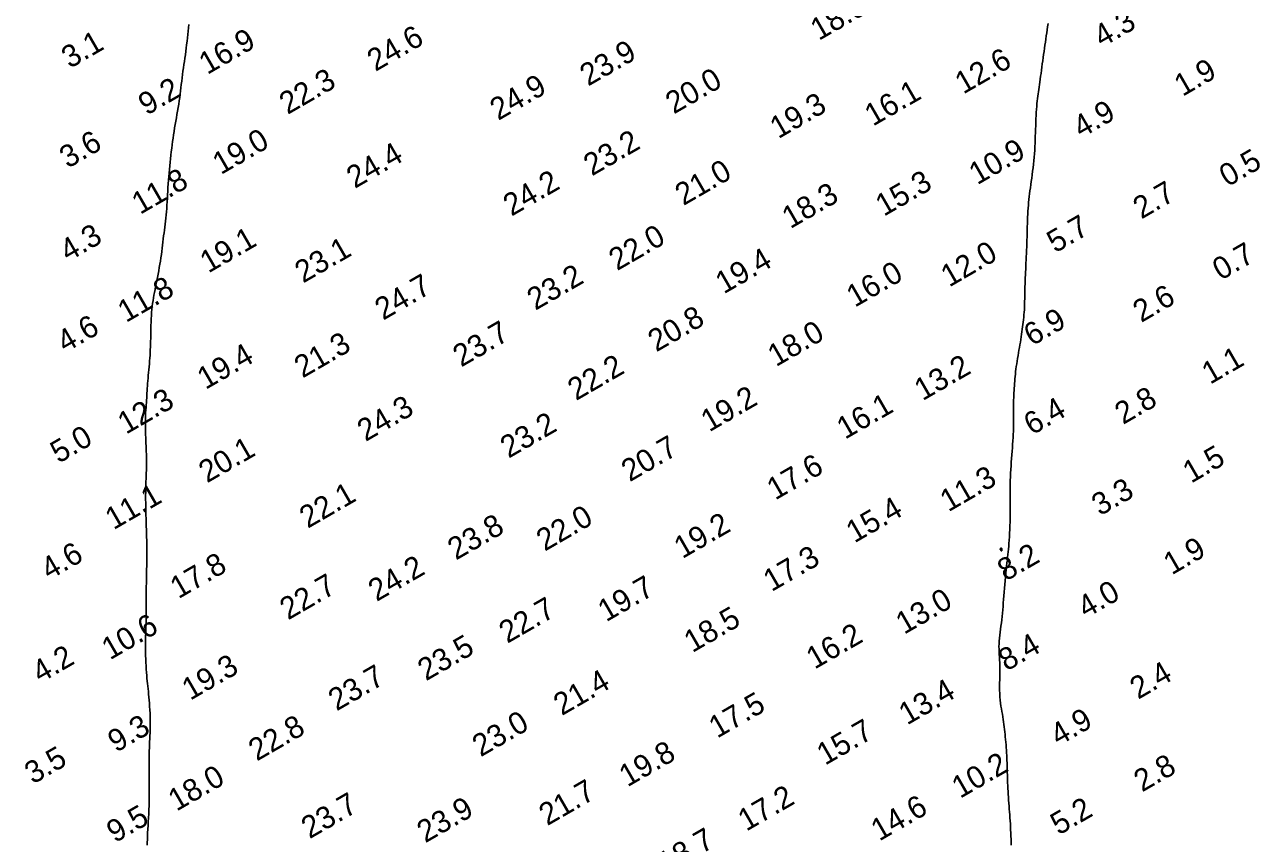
# Model space of a CAD drawing. Extents: x 3024098 to 3056816, y 418252 to 509144.
# Drawn here: x 3026660.2 to 3026939, y 421631.4 to 421816.2 of the extents above; entities that cross this region are included whole.
import ezdxf

# ---------------------------------------------------------------- set-up
doc = ezdxf.new("R2010")
doc.units = 0
doc.layers.add('V-CHAN-CONT-EL10', color=7, linetype='Continuous')
doc.layers.add('V-TOPO-SOUN-0911', color=7, linetype='Continuous')

msp = doc.modelspace()

# ---------------------------------------------------------------- linework, layer by layer
at = {"layer": 'V-CHAN-CONT-EL10'}
for points in [[(3026687.83, 421630.93), (3026687.84, 421631.57), (3026687.86, 421632.24), (3026687.88, 421632.95), (3026687.92, 421633.71), (3026687.96, 421634.51), (3026688.01, 421635.35), (3026688.06, 421636.22), (3026688.12, 421637.11), (3026688.17, 421638.02), (3026688.21, 421638.93), (3026688.24, 421639.85), (3026688.27, 421640.77), (3026688.28, 421641.68), (3026688.29, 421642.58), (3026688.29, 421643.48), (3026688.28, 421644.36), (3026688.28, 421645.23), (3026688.27, 421646.08), (3026688.26, 421646.91), (3026688.25, 421647.73), (3026688.25, 421648.52), (3026688.25, 421649.3), (3026688.25, 421650.06), (3026688.26, 421650.8), (3026688.27, 421651.53), (3026688.29, 421652.24), (3026688.32, 421652.94), (3026688.35, 421653.62), (3026688.38, 421654.3), (3026688.42, 421654.97), (3026688.45, 421655.64), (3026688.48, 421656.31), (3026688.51, 421657), (3026688.52, 421657.7), (3026688.53, 421658.42), (3026688.52, 421659.16), (3026688.5, 421659.92), (3026688.47, 421660.69), (3026688.43, 421661.46), (3026688.38, 421662.21), (3026688.33, 421662.96), (3026688.27, 421663.67), (3026688.21, 421664.36), (3026688.15, 421665.01), (3026688.09, 421665.62), (3026688.03, 421666.22), (3026687.96, 421666.81), (3026687.9, 421667.4), (3026687.84, 421667.99), (3026687.78, 421668.61), (3026687.73, 421669.26), (3026687.67, 421669.95), (3026687.62, 421670.67), (3026687.57, 421671.42), (3026687.53, 421672.18), (3026687.5, 421672.96), (3026687.47, 421673.73), (3026687.45, 421674.51), (3026687.44, 421675.26), (3026687.44, 421676), (3026687.45, 421676.73), (3026687.46, 421677.43), (3026687.48, 421678.12), (3026687.5, 421678.8), (3026687.53, 421679.47), (3026687.55, 421680.12), (3026687.57, 421680.78), (3026687.59, 421681.42), (3026687.6, 421682.07), (3026687.6, 421682.72), (3026687.61, 421683.36), (3026687.61, 421684), (3026687.61, 421684.65), (3026687.61, 421685.3), (3026687.61, 421685.96), (3026687.61, 421686.62), (3026687.61, 421687.29), (3026687.62, 421687.97), (3026687.62, 421688.66), (3026687.63, 421689.37), (3026687.64, 421690.09), (3026687.65, 421690.84), (3026687.66, 421691.6), (3026687.67, 421692.39), (3026687.69, 421693.19), (3026687.71, 421694.01), (3026687.72, 421694.84), (3026687.73, 421695.67), (3026687.74, 421696.5), (3026687.75, 421697.33), (3026687.74, 421698.15), (3026687.73, 421698.95), (3026687.71, 421699.75), (3026687.69, 421700.54), (3026687.67, 421701.34), (3026687.64, 421702.14), (3026687.61, 421702.95), (3026687.58, 421703.78), (3026687.56, 421704.62), (3026687.54, 421705.49), (3026687.52, 421706.38), (3026687.5, 421707.28), (3026687.49, 421708.17), (3026687.48, 421709.05), (3026687.48, 421709.92), (3026687.49, 421710.75), (3026687.5, 421711.55), (3026687.52, 421712.3), (3026687.54, 421713.01), (3026687.57, 421713.68), (3026687.6, 421714.33), (3026687.62, 421714.96), (3026687.65, 421715.57), (3026687.67, 421716.17), (3026687.68, 421716.77), (3026687.68, 421717.37), (3026687.68, 421717.98), (3026687.67, 421718.59), (3026687.65, 421719.2), (3026687.63, 421719.82), (3026687.61, 421720.44), (3026687.58, 421721.06), (3026687.55, 421721.69), (3026687.52, 421722.32), (3026687.5, 421722.95), (3026687.47, 421723.59), (3026687.44, 421724.22), (3026687.43, 421724.86), (3026687.42, 421725.49), (3026687.41, 421726.12), (3026687.42, 421726.74), (3026687.43, 421727.36), (3026687.45, 421727.97), (3026687.48, 421728.57), (3026687.52, 421729.16), (3026687.56, 421729.74), (3026687.6, 421730.32), (3026687.64, 421730.88), (3026687.68, 421731.43), (3026687.71, 421731.96), (3026687.75, 421732.49), (3026687.78, 421733.02), (3026687.81, 421733.54), (3026687.84, 421734.08), (3026687.88, 421734.62), (3026687.92, 421735.18), (3026687.96, 421735.76), (3026688.01, 421736.37), (3026688.07, 421736.99), (3026688.13, 421737.63), (3026688.19, 421738.28), (3026688.26, 421738.94), (3026688.32, 421739.6), (3026688.37, 421740.26), (3026688.42, 421740.9), (3026688.47, 421741.54), (3026688.5, 421742.17), (3026688.53, 421742.79), (3026688.55, 421743.42), (3026688.58, 421744.06), (3026688.59, 421744.71), (3026688.61, 421745.37), (3026688.63, 421746.06), (3026688.64, 421746.77), (3026688.66, 421747.51), (3026688.68, 421748.26), (3026688.71, 421749.01), (3026688.74, 421749.76), (3026688.79, 421750.5), (3026688.83, 421751.23), (3026688.89, 421751.93), (3026688.96, 421752.6), (3026689.05, 421753.26), (3026689.14, 421753.89), (3026689.24, 421754.51), (3026689.35, 421755.14), (3026689.47, 421755.76), (3026689.59, 421756.4), (3026689.72, 421757.05), (3026689.86, 421757.73), (3026690, 421758.43), (3026690.15, 421759.14), (3026690.29, 421759.87), (3026690.43, 421760.6), (3026690.56, 421761.35), (3026690.69, 421762.09), (3026690.81, 421762.83), (3026690.93, 421763.56), (3026691.03, 421764.29), (3026691.12, 421765.01), (3026691.21, 421765.72), (3026691.29, 421766.43), (3026691.37, 421767.12), (3026691.46, 421767.81), (3026691.54, 421768.49), (3026691.62, 421769.16), (3026691.71, 421769.83), (3026691.79, 421770.5), (3026691.88, 421771.17), (3026691.96, 421771.84), (3026692.04, 421772.53), (3026692.11, 421773.23), (3026692.18, 421773.95), (3026692.24, 421774.68), (3026692.29, 421775.44), (3026692.34, 421776.21), (3026692.39, 421777), (3026692.43, 421777.8), (3026692.48, 421778.61), (3026692.52, 421779.42), (3026692.58, 421780.24), (3026692.63, 421781.06), (3026692.7, 421781.88), (3026692.77, 421782.69), (3026692.84, 421783.51), (3026692.92, 421784.32), (3026693, 421785.12), (3026693.08, 421785.92), (3026693.17, 421786.72), (3026693.26, 421787.5), (3026693.36, 421788.28), (3026693.46, 421789.05), (3026693.56, 421789.82), (3026693.67, 421790.59), (3026693.78, 421791.35), (3026693.9, 421792.11), (3026694.02, 421792.87), (3026694.15, 421793.64), (3026694.28, 421794.4), (3026694.42, 421795.17), (3026694.55, 421795.94), (3026694.68, 421796.7), (3026694.81, 421797.46), (3026694.94, 421798.22), (3026695.05, 421798.98), (3026695.16, 421799.73), (3026695.26, 421800.48), (3026695.35, 421801.23), (3026695.44, 421801.97), (3026695.53, 421802.71), (3026695.62, 421803.45), (3026695.71, 421804.19), (3026695.8, 421804.94), (3026695.9, 421805.68), (3026696.01, 421806.43), (3026696.11, 421807.17), (3026696.22, 421807.92), (3026696.33, 421808.67), (3026696.44, 421809.42), (3026696.54, 421810.18), (3026696.64, 421810.93), (3026696.73, 421811.68), (3026696.82, 421812.44), (3026696.9, 421813.2), (3026696.98, 421813.95), (3026697.06, 421814.71), (3026697.14, 421815.46), (3026697.22, 421816.22)], [(3026891.13, 421816.45), (3026891.04, 421815.74), (3026890.94, 421815.04), (3026890.85, 421814.35), (3026890.75, 421813.65), (3026890.65, 421812.95), (3026890.55, 421812.26), (3026890.45, 421811.56), (3026890.35, 421810.86), (3026890.24, 421810.16), (3026890.14, 421809.45), (3026890.03, 421808.75), (3026889.93, 421808.04), (3026889.83, 421807.32), (3026889.73, 421806.61), (3026889.64, 421805.91), (3026889.55, 421805.21), (3026889.46, 421804.54), (3026889.37, 421803.88), (3026889.28, 421803.25), (3026889.2, 421802.66), (3026889.12, 421802.1), (3026889.04, 421801.57), (3026888.96, 421801.05), (3026888.89, 421800.55), (3026888.83, 421800.04), (3026888.76, 421799.51), (3026888.7, 421798.96), (3026888.64, 421798.38), (3026888.59, 421797.75), (3026888.54, 421797.09), (3026888.49, 421796.39), (3026888.45, 421795.67), (3026888.41, 421794.92), (3026888.38, 421794.15), (3026888.35, 421793.38), (3026888.32, 421792.59), (3026888.29, 421791.81), (3026888.26, 421791.02), (3026888.24, 421790.23), (3026888.21, 421789.45), (3026888.17, 421788.66), (3026888.13, 421787.86), (3026888.07, 421787.07), (3026888.01, 421786.27), (3026887.94, 421785.47), (3026887.85, 421784.67), (3026887.76, 421783.88), (3026887.66, 421783.09), (3026887.56, 421782.31), (3026887.45, 421781.55), (3026887.35, 421780.8), (3026887.25, 421780.08), (3026887.15, 421779.38), (3026887.06, 421778.7), (3026886.97, 421778.03), (3026886.89, 421777.37), (3026886.81, 421776.72), (3026886.75, 421776.07), (3026886.69, 421775.42), (3026886.63, 421774.76), (3026886.59, 421774.09), (3026886.56, 421773.4), (3026886.52, 421772.71), (3026886.5, 421772), (3026886.48, 421771.28), (3026886.46, 421770.55), (3026886.44, 421769.81), (3026886.42, 421769.07), (3026886.4, 421768.31), (3026886.37, 421767.55), (3026886.35, 421766.79), (3026886.32, 421766.03), (3026886.29, 421765.27), (3026886.26, 421764.53), (3026886.23, 421763.79), (3026886.2, 421763.08), (3026886.16, 421762.38), (3026886.13, 421761.69), (3026886.09, 421761.02), (3026886.06, 421760.35), (3026886.02, 421759.7), (3026885.99, 421759.04), (3026885.97, 421758.38), (3026885.94, 421757.71), (3026885.93, 421757.04), (3026885.91, 421756.36), (3026885.9, 421755.69), (3026885.89, 421755.01), (3026885.88, 421754.35), (3026885.86, 421753.69), (3026885.85, 421753.05), (3026885.82, 421752.43), (3026885.79, 421751.83), (3026885.75, 421751.25), (3026885.71, 421750.68), (3026885.66, 421750.13), (3026885.6, 421749.58), (3026885.54, 421749.04), (3026885.48, 421748.5), (3026885.41, 421747.96), (3026885.33, 421747.41), (3026885.25, 421746.85), (3026885.16, 421746.28), (3026885.08, 421745.71), (3026884.98, 421745.13), (3026884.89, 421744.54), (3026884.79, 421743.94), (3026884.68, 421743.33), (3026884.58, 421742.71), (3026884.47, 421742.09), (3026884.36, 421741.47), (3026884.26, 421740.84), (3026884.16, 421740.22), (3026884.06, 421739.61), (3026883.97, 421739.01), (3026883.89, 421738.42), (3026883.82, 421737.86), (3026883.76, 421737.31), (3026883.71, 421736.77), (3026883.66, 421736.24), (3026883.62, 421735.71), (3026883.58, 421735.19), (3026883.54, 421734.67), (3026883.51, 421734.15), (3026883.48, 421733.62), (3026883.44, 421733.08), (3026883.41, 421732.54), (3026883.39, 421731.98), (3026883.36, 421731.42), (3026883.35, 421730.85), (3026883.33, 421730.26), (3026883.33, 421729.67), (3026883.32, 421729.05), (3026883.33, 421728.43), (3026883.33, 421727.8), (3026883.34, 421727.15), (3026883.35, 421726.48), (3026883.35, 421725.81), (3026883.34, 421725.11), (3026883.32, 421724.41), (3026883.29, 421723.68), (3026883.25, 421722.95), (3026883.21, 421722.2), (3026883.15, 421721.43), (3026883.1, 421720.65), (3026883.03, 421719.86), (3026882.97, 421719.05), (3026882.91, 421718.23), (3026882.85, 421717.4), (3026882.79, 421716.56), (3026882.74, 421715.73), (3026882.69, 421714.9), (3026882.65, 421714.08), (3026882.62, 421713.29), (3026882.6, 421712.53), (3026882.58, 421711.8), (3026882.57, 421711.1), (3026882.57, 421710.44), (3026882.58, 421709.8), (3026882.58, 421709.16), (3026882.59, 421708.51), (3026882.6, 421707.84), (3026882.6, 421707.15), (3026882.6, 421706.41), (3026882.6, 421705.61), (3026882.58, 421704.78), (3026882.56, 421703.93), (3026882.53, 421703.06), (3026882.5, 421702.19), (3026882.46, 421701.35), (3026882.41, 421700.54), (3026882.37, 421699.77), (3026882.32, 421699.07), (3026882.27, 421698.41), (3026882.21, 421697.79), (3026882.15, 421697.18), (3026882.09, 421696.58), (3026882.02, 421695.97), (3026881.95, 421695.34), (3026881.87, 421694.66), (3026881.79, 421693.93), (3026881.71, 421693.16), (3026881.62, 421692.35), (3026881.54, 421691.51), (3026881.46, 421690.65), (3026881.37, 421689.79), (3026881.3, 421688.93), (3026881.23, 421688.07), (3026881.16, 421687.24), (3026881.1, 421686.42), (3026881.04, 421685.62), (3026880.98, 421684.83), (3026880.92, 421684.06), (3026880.86, 421683.3), (3026880.79, 421682.56), (3026880.71, 421681.83), (3026880.62, 421681.1), (3026880.52, 421680.39), (3026880.43, 421679.69), (3026880.33, 421679.01), (3026880.25, 421678.33), (3026880.17, 421677.67), (3026880.11, 421677.03), (3026880.08, 421676.4), (3026880.06, 421675.79), (3026880.07, 421675.19), (3026880.1, 421674.6), (3026880.13, 421673.99), (3026880.17, 421673.38), (3026880.21, 421672.75), (3026880.24, 421672.09), (3026880.26, 421671.4), (3026880.26, 421670.67), (3026880.25, 421669.9), (3026880.23, 421669.12), (3026880.22, 421668.32), (3026880.2, 421667.51), (3026880.19, 421666.71), (3026880.2, 421665.92), (3026880.23, 421665.15), (3026880.27, 421664.41), (3026880.34, 421663.7), (3026880.43, 421663.01), (3026880.52, 421662.35), (3026880.62, 421661.71), (3026880.73, 421661.09), (3026880.83, 421660.48), (3026880.93, 421659.89), (3026881.02, 421659.32), (3026881.1, 421658.75), (3026881.18, 421658.19), (3026881.25, 421657.63), (3026881.31, 421657.08), (3026881.38, 421656.52), (3026881.43, 421655.95), (3026881.49, 421655.38), (3026881.54, 421654.79), (3026881.6, 421654.2), (3026881.65, 421653.6), (3026881.69, 421652.99), (3026881.74, 421652.39), (3026881.78, 421651.8), (3026881.81, 421651.21), (3026881.84, 421650.64), (3026881.86, 421650.08), (3026881.88, 421649.53), (3026881.9, 421648.99), (3026881.91, 421648.46), (3026881.92, 421647.92), (3026881.93, 421647.37), (3026881.95, 421646.8), (3026881.97, 421646.23), (3026881.99, 421645.63), (3026882.02, 421645.01), (3026882.05, 421644.38), (3026882.08, 421643.74), (3026882.12, 421643.08), (3026882.16, 421642.42), (3026882.2, 421641.75), (3026882.25, 421641.09), (3026882.3, 421640.42), (3026882.35, 421639.76), (3026882.4, 421639.09), (3026882.45, 421638.42), (3026882.5, 421637.76), (3026882.55, 421637.09), (3026882.59, 421636.42), (3026882.63, 421635.74), (3026882.67, 421635.06), (3026882.7, 421634.37), (3026882.73, 421633.68), (3026882.76, 421632.99), (3026882.79, 421632.3), (3026882.82, 421631.6), (3026882.85, 421630.91)]]:
    msp.add_lwpolyline(points, dxfattribs=at)
msp.add_lwpolyline([(3026880.62, 421698), (3026880.59, 421698.02), (3026880.55, 421698.03), (3026880.52, 421698.02), (3026880.48, 421698.01), (3026880.45, 421697.98), (3026880.42, 421697.95), (3026880.4, 421697.92), (3026880.38, 421697.89), (3026880.36, 421697.85), (3026880.36, 421697.81), (3026880.35, 421697.78), (3026880.36, 421697.73), (3026880.37, 421697.69), (3026880.39, 421697.65), (3026880.42, 421697.6), (3026880.45, 421697.55), (3026880.49, 421697.5), (3026880.53, 421697.45), (3026880.57, 421697.42), (3026880.61, 421697.39), (3026880.65, 421697.37), (3026880.68, 421697.37), (3026880.71, 421697.4), (3026880.72, 421697.44), (3026880.73, 421697.5), (3026880.73, 421697.58), (3026880.73, 421697.66), (3026880.72, 421697.75), (3026880.7, 421697.83), (3026880.68, 421697.9), (3026880.65, 421697.96)], close=True, dxfattribs=at)

# ---------------------------------------------------------------- texts
at = {"layer": 'V-TOPO-SOUN-0911'}
for s, p in [('18.9 ', (3026839.4, 421812.5)), ('4.3', (3026903.31, 421810.97)), ('3.1', (3026670.36, 421806.19)), ('16.9 ', (3026701.38, 421804.82)), ('24.6 ', (3026739.34, 421805.52)), ('23.9 ', (3026787.34, 421802.2)), ('12.6 ', (3026872.01, 421800.4)), ('1.9', (3026921.49, 421799.88)), ('22.3 ', (3026719.52, 421795.8)), ('20.0 ', (3026806.68, 421795.9)), ('9.2', (3026687.7, 421795.61)), ('24.9 ', (3026767.06, 421794.46)), ('16.1 ', (3026851.62, 421793.16)), ('19.3 ', (3026830.25, 421790.32)), ('4.9', (3026898.65, 421790.49)), ('3.6', (3026669.91, 421783.64)), ('19.0 ', (3026704.45, 421782.22)), ('23.2 ', (3026788.19, 421781.92)), ('24.4 ', (3026734.68, 421779.1)), ('10.9 ', (3026875.16, 421779.92)), ('0.5', (3026931.65, 421779.47)), ('11.8 ', (3026686.22, 421773.23)), ('24.2 ', (3026770.05, 421772.84)), ('21.0 ', (3026808.84, 421775.23)), ('15.3 ', (3026854.07, 421772.8)), ('2.7', (3026912.2, 421772.19)), ('18.3 ', (3026832.97, 421770.01)), ('5.7', (3026892.75, 421764.54)), ('4.3', (3026669.98, 421762.57)), ('19.1 ', (3026701.62, 421759.99)), ('22.0 ', (3026793.88, 421760.53)), ('23.1 ', (3026723.01, 421757.73)), ('12.0 ', (3026868.82, 421756.82)), ('0.7', (3026930.12, 421758.34)), ('19.4 ', (3026817.95, 421755.28)), ('23.2 ', (3026775.43, 421751.58)), ('16.0 ', (3026847.52, 421752.26)), ('11.8 ', (3026683.04, 421748.82)), ('24.7 ', (3026741.08, 421749.35)), ('2.6', (3026912.17, 421748.83)), ('20.8 ', (3026802.72, 421742.19)), ('4.6', (3026669.32, 421742.01)), ('6.9', (3026887.53, 421743.54)), ('23.7 ', (3026758.7, 421738.78)), ('18.0 ', (3026829.74, 421738.85)), ('19.4 ', (3026700.99, 421733.7)), ('21.3 ', (3026722.9, 421736.29)), ('22.2 ', (3026784.61, 421731.2)), ('13.2 ', (3026862.83, 421731.17)), ('1.1', (3026927.71, 421734.87)), ('12.3 ', (3026683.04, 421723.59)), ('19.2 ', (3026814.67, 421724.12)), ('2.8', (3026908.07, 421725.8)), ('24.3 ', (3026737.11, 421721.95)), ('16.1 ', (3026845.32, 421722.46)), ('6.4', (3026887.53, 421723.4)), ('23.2 ', (3026769.39, 421718.18)), ('5.0', (3026667.83, 421717.03)), ('20.1 ', (3026701.33, 421712.61)), ('20.7 ', (3026796.72, 421712.86)), ('17.6 ', (3026829.56, 421708.73)), ('1.5', (3026923.42, 421712.54)), ('11.3 ', (3026868.64, 421706.07)), ('3.3', (3026902.85, 421705.16)), ('11.1 ', (3026680.23, 421702.02)), ('22.1 ', (3026724.06, 421702.35)), ('15.4 ', (3026847.44, 421699.05)), ('23.8 ', (3026757.51, 421695.18)), ('22.0 ', (3026777.54, 421697.18)), ('19.2 ', (3026808.6, 421695.51)), ('1.9', (3026919.06, 421691.84)), ('4.6', (3026665.71, 421690.7)), ('17.8 ', (3026694.88, 421686.45)), ('17.3 ', (3026828.74, 421688.06)), ('8.2', (3026881.59, 421690.43)), ('24.2 ', (3026739.6, 421685.83)), ('22.7 ', (3026719.62, 421681.66)), ('19.7 ', (3026791.41, 421681.24)), ('13.0 ', (3026858.65, 421678.41)), ('4.0', (3026899.69, 421682.06)), ('22.7 ', (3026769.1, 421676.38)), ('10.6 ', (3026679.43, 421672.65)), ('18.5 ', (3026810.85, 421674.28)), ('16.2 ', (3026838.45, 421670.54)), ('23.5 ', (3026750.75, 421667.91)), ('8.4', (3026881.79, 421670.12)), ('4.2', (3026663.71, 421667.43)), ('19.3 ', (3026697.54, 421663.52)), ('23.7 ', (3026730.58, 421661.12)), ('2.4', (3026911.48, 421663.75)), ('21.4 ', (3026781.4, 421660.07)), ('13.4 ', (3026859.32, 421657.94)), ('17.5 ', (3026816.46, 421654.96)), ('23.0 ', (3026763.08, 421650.75)), ('4.9', (3026893.5, 421653.22)), ('9.3', (3026680.81, 421651.75)), ('22.8 ', (3026712.57, 421649.8)), ('15.7 ', (3026840.81, 421648.85)), ('3.5', (3026662.03, 421644.59)), ('19.8 ', (3026796.2, 421643.96)), ('10.2 ', (3026871.29, 421641.37)), ('2.8', (3026912.37, 421642.82)), ('18.0 ', (3026694.44, 421638.48)), ('21.7 ', (3026778.12, 421635.21)), ('17.2 ', (3026823.03, 421633.96)), ('23.7 ', (3026724.48, 421632.25)), ('23.9 ', (3026750.59, 421631.33)), ('14.6 ', (3026853.05, 421631.73)), ('5.2', (3026893.54, 421633.08)), ('9.5', (3026680.54, 421631.34)), ('18.7 ', (3026804.96, 421624.28))]:
    msp.add_text(s, height=5, rotation=30, dxfattribs=at).set_placement(p)

doc.saveas('drawing.dxf')
